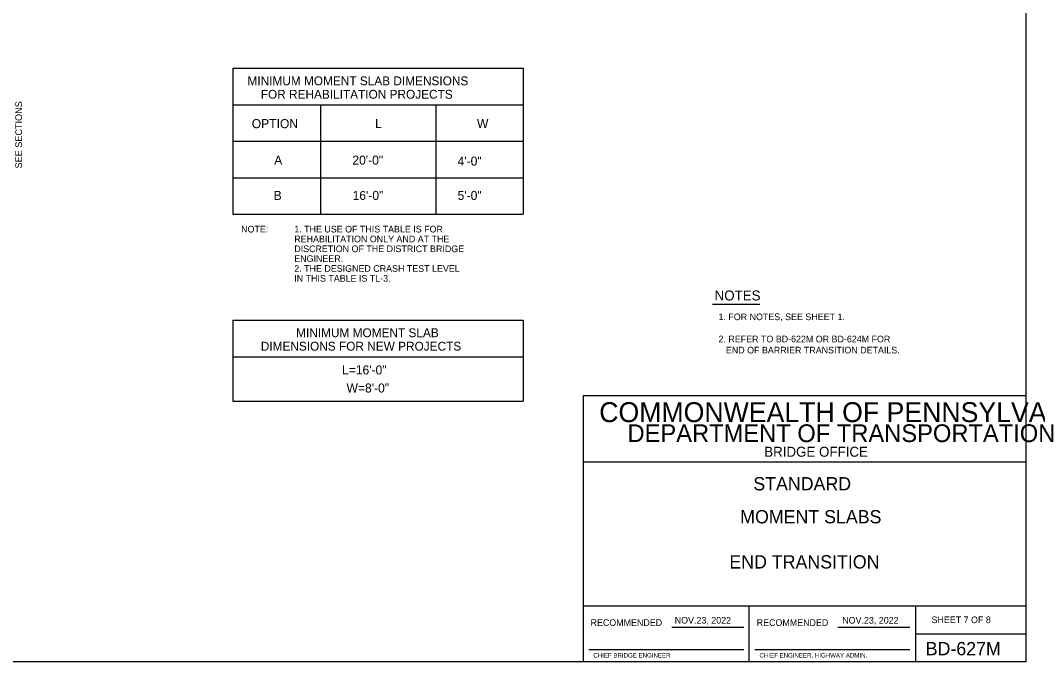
# Model space of a CAD drawing. Extents: x 638167 to 640248, y 296544 to 298920.
# Drawn here: x 639378.7 to 639838, y 297153.5 to 297443 of the extents above; entities that cross this region are included whole.
import ezdxf

# ---------------------------------------------------------------- set-up
doc = ezdxf.new("R2010")
doc.units = 0
for name, color, linetype in [('1', 7, 'Continuous'), ('2', 7, 'Continuous'), ('SIGNATORY TITLES', 7, 'Continuous')]:
    doc.layers.add(name, color=color, linetype=linetype)

msp = doc.modelspace()

# ---------------------------------------------------------------- linework, layer by layer
at = {"layer": '1'}
for p, q in [((639832.78, 297153.48), (639832.78, 297717.48)), ((639474.62, 297421.34), (639605.76, 297421.34)), ((639474.62, 297421.34), (639474.62, 297355.41)), ((639605.76, 297421.34), (639605.76, 297355.41)), ((639474.62, 297404.86), (639605.76, 297404.86)), ((639514.19, 297404.92), (639514.19, 297355.41)), ((639566.19, 297404.86), (639566.19, 297355.41)), ((639474.62, 297388.37), (639605.76, 297388.37)), ((639474.62, 297371.89), (639605.76, 297371.89)), ((639474.62, 297355.41), (639605.76, 297355.41)), ((639691.23, 297314.91), (639712.47, 297314.91)), ((639474.62, 297307.62), (639605.76, 297307.62)), ((639474.62, 297307.62), (639474.62, 297271)), ((639605.76, 297307.62), (639605.76, 297271)), ((639474.62, 297291.13), (639605.76, 297291.13)), ((639474.62, 297271), (639605.76, 297271)), ((639832.78, 297273.48), (639632.78, 297273.48)), ((639632.78, 297273.48), (639632.78, 297153.48)), ((639832.78, 297153.48), (639832.78, 297273.48)), ((639832.78, 297243.48), (639632.78, 297243.48)), ((639832.78, 297178.48), (639632.78, 297178.48)), ((639707.78, 297153.48), (639707.78, 297178.48)), ((639782.78, 297178.48), (639782.78, 297153.48)), ((639782.78, 297165.98), (639832.78, 297165.98)), ((639635.28, 297158.98), (639705.28, 297158.98)), ((639710.28, 297158.98), (639780.28, 297158.98)), ((639046.78, 297153.48), (639832.78, 297153.48)), ((639632.78, 297153.48), (639832.78, 297153.48))]:
    msp.add_line(p, q, dxfattribs=at)
at = {"layer": '2'}
for p, q in [((639672.75, 297168.98), (639705.28, 297168.98)), ((639747.75, 297168.98), (639780.28, 297168.98))]:
    msp.add_line(p, q, dxfattribs=at)

# ---------------------------------------------------------------- texts
at = {"layer": '1'}
for s, height, p in [('MINIMUM MOMENT SLAB DIMENSIONS', 3.9936, (639481.24, 297413.67)), ('FOR REHABILITATION PROJECTS', 3.9936, (639487.23, 297407.6)), ('OPTION', 4.08, (639483.16, 297394.31)), ('L', 4.08, (639538.87, 297394.31)), ('W', 4.08, (639584.84, 297394.31)), ('A', 4.08, (639493.3, 297377.83)), ('20\'-0"', 4.08, (639528.59, 297377.83)), ('4\'-0"', 4.08, (639576.09, 297377.4)), ('B', 4.08, (639493.06, 297361.9)), ('16\'-0"', 4.08, (639528.68, 297361.9)), ('5\'-0"', 4.08, (639576.09, 297361.9)), ('NOTE:', 3, (639478.36, 297347.22)), ('1. THE USE OF THIS TABLE IS FOR', 3, (639502.36, 297347.22)), ('REHABILITATION ONLY AND AT THE', 3, (639502.36, 297342.78)), ('DISCRETION OF THE DISTRICT BRIDGE', 3, (639502.36, 297338.34)), ('ENGINEER.', 3, (639502.36, 297333.9)), ('2. THE DESIGNED CRASH TEST LEVEL', 3, (639502.36, 297329.46)), ('IN THIS TABLE IS TL-3.', 3, (639502.36, 297325.02)), ('NOTES', 4.5, (639692.12, 297316.52)), ('1. FOR NOTES, SEE SHEET 1.', 3, (639693.87, 297307.64)), ('MINIMUM MOMENT SLAB ', 3.9936, (639503.19, 297299.95)), ('DIMENSIONS FOR NEW PROJECTS', 3.9936, (639487.23, 297293.88)), ('2. REFER TO BD-622M OR BD-624M FOR', 3, (639693.87, 297297.62)), ('   END OF BARRIER TRANSITION DETAILS.', 3, (639693.87, 297292.61)), ('L=16\'-0"', 4.08, (639523.91, 297283.13)), ('W=8\'-0"', 4.08, (639525.95, 297274.97)), ('COMMONWEALTH OF PENNSYLVANIA', 9, (639640.03, 297261.6)), ('DEPARTMENT OF TRANSPORTATION', 8.0002, (639652.78, 297252.6)), ('BRIDGE OFFICE', 4.5, (639714.52, 297245.98)), ('STANDARD', 6, (639709.59, 297230.79)), ('MOMENT SLABS', 6.0001, (639703.67, 297215.91)), ('END TRANSITION', 6.0001, (639698.78, 297195.52)), ('RECOMMENDED', 3, (639636.11, 297169.6)), ('RECOMMENDED', 3, (639711.12, 297169.6)), ('SHEET 7 OF 8', 3, (639790.04, 297170.86)), ('BD-627M', 6, (639787.41, 297156.35))]:
    msp.add_text(s, height=height, dxfattribs=at).set_placement(p)
msp.add_text('SEE SECTIONS', height=3.072, rotation=90, dxfattribs=at).set_placement((639379.48, 297376.1))
at = {"layer": 'SIGNATORY TITLES'}
for s, height, p in [('NOV.23, 2022', 3, (639674.12, 297170.66)), ('NOV.23, 2022', 3, (639749.74, 297170.66)), ('CHIEF BRIDGE ENGINEER', 2, (639637.37, 297155.35)), ('CHIEF ENGINEER, HIGHWAY ADMIN.', 2, (639712.37, 297155.35))]:
    msp.add_text(s, height=height, dxfattribs=at).set_placement(p)

doc.saveas('drawing.dxf')
